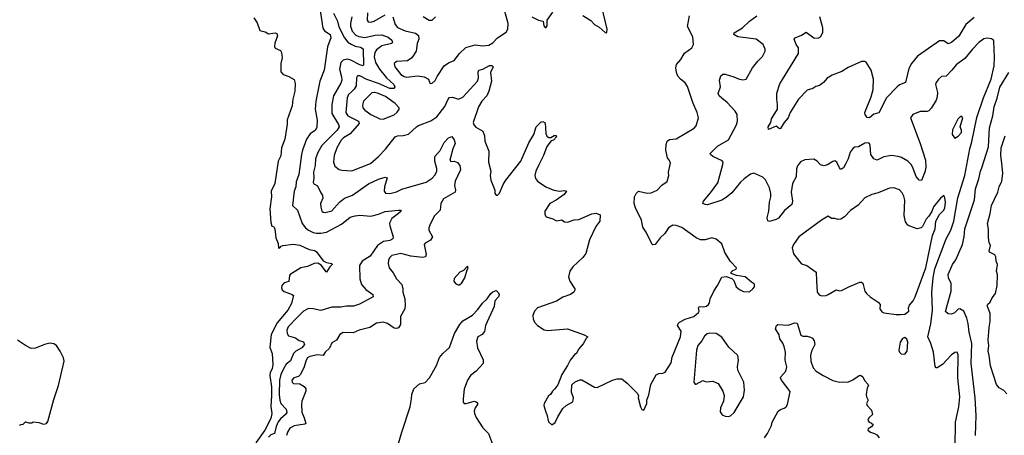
# Model space of a CAD drawing. Extents: x 1995161 to 2088924, y 769148 to 906007.
# Tile 269 of 335: x 2041963 to 2050830, y 855958 to 859699. Entities that reach past the tile are written whole.
import ezdxf

# ---------------------------------------------------------------- set-up
doc = ezdxf.new("R2010")
doc.units = 0

msp = doc.modelspace()

# ---------------------------------------------------------------- linework, layer by layer
at = {"layer": '0CON20XD'}
for points in [[(2044662.1, 859822.1), (2044692.4, 859622.4), (2044708.3, 859598.3), (2044760, 859565), (2044765.7, 859535), (2044735.8, 859455), (2044706.4, 859245), (2044665.4, 859145), (2044631.1, 858965), (2044625.3, 858895), (2044640.6, 858795), (2044639.1, 858730.9), (2044626.9, 858705), (2044578.8, 858671.2), (2044547.3, 858625), (2044509.7, 858525), (2044501.3, 858485), (2044476, 858304), (2044451.9, 858238.1), (2044449.7, 858195), (2044436.2, 858155), (2044420, 858025), (2044466.2, 857985), (2044506.5, 857865), (2044536.4, 857826.4), (2044563.6, 857803.6), (2044605, 857783.9), (2044635, 857777.2), (2044675, 857775.9), (2044725, 857785.9), (2044860.6, 857859.4), (2044939.8, 857920.2), (2044985, 857934.2), (2045025, 857938), (2045125, 857930), (2045195, 857947.1), (2045255, 857972.2), (2045375.8, 857985.8), (2045393.6, 857983.6), (2045398.8, 857975), (2045375, 857955.8), (2045315, 857910), (2045293.3, 857866.7), (2045295, 857843.3), (2045326.7, 857745), (2045324.2, 857725), (2045295, 857711.8), (2045238.3, 857701.7), (2045184.7, 857665.3), (2045120, 857570), (2045047.1, 857525), (2045022.2, 857485), (2045025.7, 857365), (2045042.5, 857315), (2045079.8, 857269.8), (2045144.3, 857225), (2045146.2, 857205), (2045022.6, 857137.4), (2044969.3, 857120.7), (2044905, 857119.6), (2044855, 857110), (2044775, 857111.2), (2044675, 857080), (2044607.3, 857097.3), (2044565, 857098.6), (2044520, 857075), (2044462.4, 857017.6), (2044380, 856935), (2044370, 856905), (2044371.8, 856875), (2044385, 856853.3), (2044446.7, 856835), (2044480.7, 856810.7), (2044518.9, 856798.9), (2044526.9, 856775), (2044503.3, 856745), (2044450, 856715), (2044430, 856695), (2044401.3, 856628.7), (2044363, 856597), (2044335, 856549.3), (2044315.2, 856505), (2044303.4, 856455), (2044300.2, 856325), (2044305, 856274), (2044315, 856242.9), (2044361.4, 856191.4), (2044367.4, 856162.6), (2044357.2, 856145), (2044312.3, 856105), (2044291.8, 856078.2), (2044273.7, 856036.3), (2044258.5, 855975), (2044225, 855962.5), (2044205, 855939.3)], [(2044787.7, 859757.7), (2044824.6, 859685), (2044836.2, 859635), (2044887.6, 859535), (2044918, 859498), (2044947.4, 859477.4), (2044985, 859461.8), (2045032.7, 859452.7), (2045056, 859436), (2045059.4, 859290.6), (2045055, 859284.5), (2045025, 859291.6), (2044945, 859334.3), (2044915, 859342.4), (2044875, 859336), (2044854, 859315), (2044844, 859255), (2044862.5, 859185), (2044863.3, 859155), (2044855, 859128.6), (2044788.2, 859015), (2044773.1, 858935), (2044775.3, 858855), (2044835.5, 858755), (2044839.1, 858735), (2044822.7, 858705), (2044684.5, 858565), (2044646.5, 858503.5), (2044627.5, 858445), (2044624.6, 858385), (2044609.1, 858325), (2044611.1, 858275), (2044604.5, 858234.5), (2044612.6, 858222.6), (2044645, 858203.8), (2044670.6, 858145), (2044691.1, 858115), (2044693, 858093), (2044673.3, 858045), (2044675, 858010), (2044685, 857976.7), (2044695, 857966.7), (2044715, 857964.2), (2044775, 857979.2), (2044842.4, 858057.6), (2044887.4, 858092.6), (2044961.4, 858118.6), (2045105, 858221.1), (2045195, 858264.4), (2045255, 858280), (2045272.5, 858275), (2045247.8, 858195), (2045244.3, 858155), (2045256.9, 858136.9), (2045295, 858133.1), (2045355, 858149.7), (2045405, 858173.5), (2045625, 858237.3), (2045676.9, 858273.1), (2045705, 858302.7), (2045720.8, 858335), (2045719.6, 858359.6), (2045702.6, 858425), (2045702.6, 858467.4), (2045748.7, 858521.3), (2045785, 858594.2), (2045825, 858634.2), (2045855, 858646.7), (2045875, 858616.2), (2045883.5, 858585), (2045863.5, 858535), (2045836.7, 858435), (2045845, 858423.8), (2045875, 858426), (2045905, 858412.5), (2045925.4, 858385.4), (2045932.4, 858347.6), (2045884.1, 858245.9), (2045877.8, 858205), (2045888.2, 858165), (2045884.6, 858145.4), (2045778.6, 858085), (2045755.8, 858045), (2045750, 857985), (2045697.7, 857932.3), (2045662.5, 857865), (2045646.9, 857825), (2045646.7, 857805), (2045679.2, 857745), (2045661.2, 857715), (2045615, 857688), (2045606, 857675), (2045624.5, 857585), (2045616.2, 857563.8), (2045592.8, 857557.2), (2045485, 857571.5), (2045394.6, 857594.6), (2045314.7, 857575.3), (2045295, 857558.6), (2045284, 857536), (2045280, 857505), (2045288.9, 857465), (2045325, 857420), (2045355.7, 857365), (2045404.4, 857314.4), (2045413.8, 857275), (2045412, 857245), (2045430, 857185), (2045435.7, 857125), (2045432.5, 857095), (2045393.3, 857026.7), (2045391.1, 856955), (2045375.8, 856925), (2045355, 856918.1), (2045335, 856921.1), (2045274, 856965), (2045235, 856976.4), (2045175, 856965.6), (2045115, 856927.9), (2045021.2, 856905), (2044965, 856878.9), (2044875, 856884), (2044846.2, 856865), (2044815.9, 856814.1), (2044775, 856788.8), (2044753, 856743), (2044715, 856706.2), (2044695, 856676.2), (2044645, 856682.1), (2044575, 856666.9), (2044555, 856656.2), (2044542.3, 856635), (2044522.3, 856565), (2044489.4, 856500.6), (2044475, 856485.6), (2044433.3, 856475), (2044414, 856455), (2044416.7, 856435), (2044427.5, 856425), (2044485, 856422), (2044525, 856398), (2044540.8, 856375), (2044541.4, 856355), (2044502.7, 856265), (2044499.7, 856235), (2044503.7, 856165), (2044526.2, 856115), (2044540, 856065), (2044531.2, 856058.8), (2044435, 856043.5), (2044395, 856020.6), (2044375, 855985.8), (2044367.2, 855955)], [(2045095, 859760), (2045090.8, 859695), (2045101.1, 859681.1), (2045125, 859675.7), (2045155, 859685.7), (2045255, 859742.2)], [(2045675, 859123.3), (2045705, 859151.2), (2045721.7, 859188.3), (2045785, 859284.2), (2045825, 859311.4), (2045875, 859332), (2045924.5, 859395), (2045981.4, 859448.6), (2046065, 859473.6), (2046135, 859463.3), (2046189.1, 859470.9), (2046225, 859491.1), (2046264.7, 859535.3), (2046343.8, 859586.2), (2046359.5, 859615), (2046363.1, 859665), (2046329.2, 859785)], [(2046575, 859724), (2046635, 859694), (2046677.5, 859685), (2046684.2, 859645), (2046695, 859627.5), (2046705, 859627.5), (2046713.8, 859645), (2046713.8, 859695), (2046765, 859766.7)], [(2047035, 859736), (2047105, 859691.2), (2047140, 859655), (2047180.5, 859630.5), (2047235, 859582.5), (2047245, 859580), (2047250, 859585), (2047252.5, 859615), (2047204.3, 859815)], [(2044072.5, 859715), (2044101.7, 859671.7), (2044125, 859603.3), (2044175, 859590), (2044205, 859571.2), (2044265, 859581.2), (2044280, 859575), (2044283.8, 859555), (2044261.7, 859488.3), (2044258.3, 859458.3), (2044265, 859443.3), (2044313, 859423), (2044321.2, 859405), (2044327.5, 859355), (2044314, 859305), (2044315, 859230), (2044336.4, 859206.4), (2044387.7, 859187.7), (2044435, 859160), (2044444.2, 859125), (2044439.7, 859055), (2044421.9, 858985), (2044416.2, 858925), (2044372.2, 858797.8), (2044372.5, 858757.5), (2044350.8, 858625), (2044322.1, 858545), (2044316.2, 858473.8), (2044291.8, 858425), (2044262.1, 858225), (2044228.6, 858155), (2044229.7, 858105), (2044215.4, 857995), (2044225, 857872.5), (2044235, 857840), (2044248.3, 857838.3), (2044260, 857815), (2044270, 857735), (2044290.6, 857685), (2044295, 857642.5), (2044305, 857643.8), (2044319.2, 857660.8), (2044333.2, 857666.8), (2044425, 857679.5), (2044485, 857668.2), (2044569.7, 857629.7), (2044620.5, 857620.5), (2044635, 857610), (2044695, 857529.5), (2044725, 857514.5), (2044773.9, 857503.9), (2044778, 857495), (2044757, 857473), (2044725, 857426.7), (2044678.8, 857488.8), (2044647.3, 857507.3), (2044615, 857503.9), (2044555, 857478.1), (2044494.1, 857465.9), (2044400, 857405), (2044391.9, 857395), (2044387.2, 857342.8), (2044345, 857329.2), (2044324.4, 857305), (2044320.8, 857285), (2044326.1, 857266.1), (2044345, 857253.3), (2044416.1, 857226.1), (2044427.5, 857215), (2044427, 857207), (2044410, 857145), (2044376.9, 857085), (2044281.2, 856968.8), (2044227.8, 856865), (2044216.8, 856746.8), (2044236.9, 856695), (2044243.3, 856595), (2044237.9, 856555), (2044218.3, 856521.7), (2044214.7, 856495.3), (2044230.8, 856395), (2044231.9, 856315), (2044225.5, 856215.5), (2044234.4, 856154.4), (2044225, 856109.2), (2044169.2, 856005), (2044090.8, 855889.2)], [(2044954.7, 859725), (2044941.3, 859665), (2044941.9, 859641.9), (2044958.2, 859595), (2044988.8, 859558.8), (2045016.6, 859546.6), (2045070.3, 859539.7), (2045165, 859560.2), (2045225, 859563.4), (2045280.9, 859540.9), (2045313.3, 859515), (2045319.4, 859495), (2045310, 859485), (2045225, 859462.5), (2045175, 859429.1), (2045160.3, 859405), (2045156.6, 859365), (2045168.2, 859315), (2045204.8, 859254.8), (2045265, 859176.7), (2045331.8, 859115), (2045341.1, 859095), (2045330.9, 859079.1), (2045295, 859081.1), (2045194.5, 859125), (2045090.3, 859160.3), (2045025, 859192.2), (2045005.9, 859194.1), (2044997.1, 859175), (2044994.5, 859105), (2044975.5, 859075), (2044949.9, 859050.1), (2044925.4, 859025), (2044911.8, 858995), (2044901.6, 858865), (2044918.5, 858835), (2045014.4, 858785), (2045021.5, 858765), (2044939, 858671), (2044878.5, 858635), (2044856.8, 858615), (2044818.2, 858545), (2044796, 858475), (2044790, 858415), (2044801.5, 858381.5), (2044841.1, 858351.1), (2044865, 858343.3), (2044955, 858338.5), (2045122, 858405), (2045195, 858468.1), (2045256.9, 858533.1), (2045345, 858643.8), (2045365, 858654.6), (2045415, 858656.4), (2045465, 858668.6), (2045535.3, 858734.7), (2045555, 858747.8), (2045665, 858788.2), (2045718.6, 858825), (2045791.9, 858918.1), (2045821.8, 858985), (2045835, 858999.4), (2045862.1, 859002.1), (2045915, 858983.3), (2045955, 859002.2), (2046085, 859145.8), (2046096.2, 859175), (2046093.1, 859226.9), (2046099.2, 859245), (2046135, 859254.3), (2046195, 859285.5), (2046215, 859286.9), (2046225.6, 859275), (2046202.2, 859225), (2046211.4, 859145), (2046187.8, 859055), (2046170, 859015), (2046125, 858964.3), (2046095.5, 858915), (2046046.7, 858775), (2046052.6, 858752.6), (2046070.3, 858730.3), (2046134, 858695), (2046149.2, 858655), (2046150.8, 858605), (2046187.5, 858515), (2046186, 858415), (2046205.8, 858335), (2046200, 858295), (2046206.2, 858255), (2046242.5, 858165), (2046242.5, 858135), (2046255, 858120), (2046265, 858120), (2046285, 858137.5), (2046315.8, 858215), (2046340.8, 858255), (2046475.4, 858424.6), (2046548.7, 858591.3), (2046592, 858665), (2046614.1, 858735.9), (2046655, 858777.5), (2046675, 858782.5), (2046695, 858770), (2046700, 858675), (2046710.7, 858650.7), (2046728.3, 858638.3), (2046745, 858637.5), (2046775, 858657.5), (2046793, 858657), (2046797.5, 858645), (2046770, 858615), (2046750, 858610), (2046711.7, 858558.3), (2046681.2, 858475), (2046637.1, 858392.9)], [(2045323.4, 859723.4), (2045344.5, 859655), (2045365, 859630), (2045435, 859597.9), (2045528.7, 859578.7), (2045555.6, 859555.6), (2045556.9, 859525), (2045543.1, 859485), (2045532.2, 859415), (2045495.4, 859354.6), (2045455, 859327.5), (2045355, 859322), (2045336.2, 859305), (2045340.8, 859275), (2045395, 859205.6), (2045425, 859186.7), (2045445, 859181.8), (2045545, 859194.5), (2045605, 859184.3), (2045643.3, 859165), (2045656.7, 859126.7), (2045675, 859123.3)], [(2045706.7, 859725), (2045675, 859692.5), (2045651.1, 859691.1), (2045596.2, 859725)], [(2046637.1, 858392.9), (2046610, 858335), (2046602, 858295), (2046608.3, 858268.3), (2046625, 858246.7), (2046702.5, 858195), (2046774.2, 858164.2), (2046825, 858156.7), (2046865, 858162.5), (2046887.5, 858155), (2046867.5, 858125), (2046795, 858073.8), (2046737.5, 858045), (2046693.3, 857975), (2046691.2, 857945), (2046705, 857923.3), (2046765, 857906.7), (2046798.3, 857888.3), (2046845, 857896.2), (2046868.3, 857878.3), (2046895, 857876.7), (2046955, 857896), (2046998.3, 857901.7), (2047115, 857952), (2047155, 857956.2), (2047191.7, 857941.7), (2047186.2, 857885), (2047152.1, 857837.9), (2047095, 857717.5), (2047061.2, 857595), (2047033.2, 857556.8), (2046944.5, 857475.5), (2046918, 857435), (2046906, 857385), (2046918, 857345), (2046961.2, 857275), (2046963.3, 857265), (2046953.3, 857245), (2046922.5, 857225), (2046855, 857202), (2046795.9, 857164.1), (2046625, 857103.8), (2046600, 857075), (2046584, 857035), (2046585.8, 857005), (2046598, 856975), (2046625, 856946), (2046685, 856906), (2046715, 856902), (2046895, 856916.2), (2047045, 856863.3), (2047080, 856845), (2047065, 856830), (2047038.3, 856781.7), (2046997.5, 856735), (2046975, 856690), (2046965, 856690), (2046920, 856635), (2046897.5, 856585), (2046846.4, 856503.6), (2046808.3, 856411.7), (2046782.5, 856375), (2046760, 856355), (2046742.5, 856325), (2046725, 856312.5), (2046686.7, 856245), (2046683.3, 856225), (2046700, 856165), (2046711.2, 856145), (2046725, 856080), (2046755, 856052.5), (2046785, 856072.5), (2046808, 856125), (2046855, 856200), (2046885, 856226.2), (2046945, 856260), (2046950, 856295), (2046933.6, 856346.4), (2046936.7, 856413.3), (2046965, 856437.5), (2047007, 856457), (2047025, 856456.7), (2047140.5, 856390.5), (2047165, 856386.7), (2047302.5, 856455), (2047345, 856466), (2047385, 856466.7), (2047435, 856427.5), (2047525, 856337.5), (2047536.7, 856315), (2047533.3, 856295), (2047552.5, 856215), (2047565, 856190), (2047585, 856182.5), (2047610, 856245), (2047610, 856275), (2047629.3, 856320.7), (2047646.7, 856415), (2047695, 856502.5), (2047720, 856515), (2047755, 856516.7), (2047775, 856526.7), (2047829.1, 856610.9), (2047840.3, 856659.7), (2047914.2, 856845), (2047920, 856895), (2047887.5, 856945), (2047892.5, 856965), (2047905, 856977.5), (2047955, 857002.5), (2048035, 857026.7), (2048076.7, 857063.3), (2048082.5, 857075), (2048077.5, 857105), (2048083, 857117), (2048125, 857113.8), (2048149.5, 857120.5), (2048165.9, 857134.1), (2048175, 857150), (2048181.2, 857185), (2048213.8, 857255), (2048246.7, 857305), (2048285, 857382.5), (2048325, 857387.5), (2048375, 857370), (2048395, 857350), (2048416.7, 857295), (2048445, 857271.2), (2048481.7, 857251.7), (2048535, 857248.8), (2048566.7, 857275), (2048580, 857295), (2048579.3, 857319.3), (2048552.5, 857335), (2048497.5, 857385), (2048417, 857397), (2048370, 857415), (2048370, 857425), (2048385, 857440), (2048415, 857452.5), (2048417.5, 857465), (2048363.3, 857523.3), (2048312.3, 857602.3), (2048285, 857682.5), (2048234.1, 857724.1), (2048195, 857736.2), (2048135, 857717.5), (2048095, 857715.8), (2048055, 857735.6), (2047927.4, 857827.4), (2047873.9, 857846.1), (2047845, 857848), (2047805, 857823.8), (2047772, 857775), (2047730, 857735), (2047686.1, 857673.9), (2047665, 857673.3), (2047655, 857682.5), (2047606.2, 857785), (2047575, 857830), (2047562.5, 857895), (2047510, 858005), (2047496.2, 858045), (2047501.2, 858105), (2047513.3, 858135), (2047535, 858156.7), (2047615, 858136.2), (2047648.8, 858141.2), (2047705, 858164), (2047745, 858210), (2047795, 858243.3), (2047808.8, 858295), (2047806.7, 858325), (2047822.5, 858407.5), (2047815, 858432.5), (2047795.6, 858455.6), (2047780.5, 858525), (2047784.4, 858575), (2047793.8, 858606.2), (2047815, 858621.4), (2047875, 858625.8), (2048037.3, 858722.7), (2048056, 858745), (2048075.8, 858814.2), (2048065, 858862.5), (2048025.8, 858955), (2047977.7, 859097.7), (2047955, 859130), (2047913.4, 859163.4), (2047891.3, 859191.3), (2047877.1, 859225), (2047870.8, 859265), (2047878.6, 859295), (2047918.1, 859341.9), (2047950.8, 859399.2), (2048016.7, 859445), (2048030, 859475), (2048025.8, 859545.8), (2047978.3, 859638.3), (2047994.2, 859735)], [(2049403, 858403), (2049380.8, 858365), (2049365, 858352), (2049355, 858353.8), (2049345, 858366.2), (2049322, 858415), (2049305, 858428), (2049285, 858423.8), (2049237.7, 858392.3), (2049205, 858383.8), (2049175, 858391.2), (2049145, 858426.2), (2049115, 858443.8), (2049033.9, 858436.1), (2048995, 858420), (2048967.7, 858382.3), (2048960, 858355), (2048955.7, 858285), (2048923.5, 858225), (2048911.8, 858145), (2048922.2, 858065), (2048917.1, 858035), (2048849.4, 857980.6), (2048795, 857910.8), (2048775, 857899.2), (2048715, 857882.5), (2048699.3, 857889.3), (2048694.4, 857915), (2048708.2, 857975), (2048714, 858055), (2048728.8, 858105), (2048727.9, 858135), (2048715.5, 858185), (2048678.1, 858258.1), (2048655, 858281.9), (2048575, 858316.9), (2048545, 858309.6), (2048488, 858265), (2048452.8, 858237.2), (2048375, 858140.5), (2048325, 858098.6), (2048286.2, 858075), (2048157.9, 858032.1), (2048134.6, 858034.6), (2048113.8, 858045), (2048120, 858065), (2048185, 858139.4), (2048249.8, 858230.2), (2048296.4, 858395), (2048297.5, 858417.5), (2048289.5, 858429.5), (2048205, 858467.3), (2048184.4, 858485), (2048181.4, 858495), (2048248.3, 858561.7), (2048345, 858618.6), (2048417.1, 858752.9), (2048428.1, 858785), (2048423.3, 858845), (2048405.6, 858875), (2048335, 858953.1), (2048285, 858992.9), (2048261.4, 859015), (2048254.4, 859035), (2048274.3, 859095), (2048264.4, 859155.6), (2048276.7, 859195), (2048295, 859208.8), (2048315, 859209.2), (2048395, 859186), (2048435, 859165.8), (2048475, 859158.8), (2048505, 859163.3), (2048563.1, 859265), (2048609.2, 859325), (2048652.4, 859367.6), (2048677.1, 859415), (2048677.5, 859435), (2048659.2, 859475), (2048595, 859522.5), (2048430, 859545), (2048394.5, 859564.5), (2048398.3, 859581.7), (2048472.9, 859625), (2048534.3, 859685), (2048600.8, 859735)], [(2050559.8, 859720.2), (2050485, 859655.7), (2050419.9, 859550.1), (2050355, 859494.3), (2050325, 859482.5), (2050285, 859509.2), (2050245, 859509.2), (2050049.4, 859370.6), (2049995.7, 859305), (2049970.2, 859259.8), (2049940, 859135), (2049885, 859112), (2049863.8, 859095), (2049768, 858995), (2049700.7, 858859.3), (2049655, 858847.5), (2049615, 858816.2), (2049595, 858820), (2049575.9, 858845.9), (2049574.2, 858865), (2049631.3, 859005), (2049648.8, 859071.2), (2049653.3, 859165), (2049631.4, 859245), (2049585.9, 859315.9), (2049575, 859323.8), (2049545, 859322), (2049425, 859267.8), (2049368.1, 859231.9), (2049280.9, 859199.1), (2049235, 859172.9), (2049201.4, 859135), (2049165, 859108.1), (2049132, 859098), (2049105, 859079.4), (2049055, 859064.2), (2048975.8, 858985), (2048902, 858865), (2048885, 858816.7), (2048847.5, 858772.5), (2048815, 858720), (2048805, 858716.7), (2048775, 858742), (2048705, 858710), (2048703.3, 858735), (2048728.1, 858775), (2048733.2, 858806.8), (2048786, 858895), (2048788.8, 858935), (2048780.8, 858985), (2048781.4, 859038.6), (2048807.3, 859122.7), (2048977.5, 859395), (2048976.2, 859445), (2048954.4, 859474.4), (2048936.7, 859525), (2048947.5, 859535), (2049005, 859558.6), (2049045, 859585.8), (2049115, 859534.4), (2049155, 859532.5), (2049176.2, 859545), (2049195.6, 859584.4), (2049197.1, 859625), (2049170, 859725)], [(2050386.1, 855855), (2050391.6, 856075), (2050421.2, 856215), (2050429.5, 856305), (2050410.2, 856475), (2050413.2, 856683.2), (2050405, 856706.2), (2050385, 856704), (2050355, 856682), (2050274.5, 856595.5), (2050225, 856565.8), (2050215, 856566.2), (2050206.9, 856576.9), (2050192.9, 856705), (2050168.6, 856785), (2050141.9, 856845), (2050167.7, 856962.3), (2050184, 857085), (2050176.9, 857246.9), (2050189.5, 857375), (2050205.3, 857455.3), (2050306.8, 857725), (2050349.3, 857805), (2050374.8, 857885), (2050411.4, 858095), (2050473.5, 858295), (2050518.4, 858535), (2050539, 858601), (2050582.1, 858817.9), (2050643, 858997), (2050712.7, 859165), (2050739.3, 859285), (2050742.8, 859362.8), (2050736.7, 859505), (2050732.5, 859515), (2050715.9, 859525.9), (2050675, 859532.9), (2050645, 859526.7), (2050600, 859495), (2050542.7, 859435), (2050475, 859348.6), (2050395, 859293.3), (2050358.5, 859245), (2050305, 859192), (2050265, 859186.2), (2050237.3, 859162.7), (2050216, 859135), (2050210.8, 859115), (2050227.9, 859045), (2050225.4, 859005), (2050215.3, 858974.7), (2050174.1, 858905.9), (2050150.6, 858879.4), (2050135, 858872.2), (2050071.4, 858871.4), (2050005, 858846), (2049986.2, 858815), (2050073.6, 858585), (2050120, 858435), (2050123.1, 858375), (2050116.9, 858335), (2050085, 858251.9), (2050063.9, 858253.9), (2050037.3, 858287.3), (2050004.6, 858374.6), (2049991.4, 858395), (2049962.5, 858425), (2049905, 858459.4), (2049875, 858468.9), (2049815, 858475.6), (2049745.5, 858464.5), (2049685, 858435.6), (2049655, 858445.8), (2049627.8, 858485), (2049622.5, 858565), (2049615, 858583.3), (2049605, 858589.2), (2049575, 858587.1), (2049516.7, 858555), (2049485, 858551.4), (2049468.3, 858541.7), (2049442.8, 858507.2), (2049424.3, 858445), (2049403, 858403)], [(2050569.4, 855955), (2050576.7, 856135), (2050568.5, 856295), (2050531.1, 856605), (2050536.2, 856785), (2050512.5, 856885), (2050505.4, 856965), (2050491.4, 857011.4), (2050465, 857074), (2050430, 857095), (2050415, 857093.8), (2050381.3, 857058.7), (2050355, 857048), (2050325, 857052.5), (2050301.2, 857071.2), (2050352.1, 857255), (2050350, 857325), (2050327.1, 857375), (2050324.5, 857405), (2050364.6, 857495), (2050392.7, 857537.3), (2050452.3, 857675), (2050467.7, 857745), (2050473.5, 857815), (2050561.5, 858078.5), (2050570.6, 858175), (2050602, 858265), (2050614.6, 858335), (2050626.8, 858366.8), (2050687.1, 858555), (2050696.9, 858725), (2050726.1, 858835), (2050739.6, 858915), (2050765.9, 858994.1), (2050788.3, 859091.7), (2050870, 859225)], [(2045235, 858804.3), (2045335, 858842), (2045362.3, 858867.7), (2045380, 858895), (2045380, 858905), (2045345.8, 858945), (2045257.7, 859007.7), (2045185, 859039.1), (2045155, 859043.8), (2045135, 859039.6), (2045057.8, 858965), (2045051.1, 858928.9), (2045054.4, 858905), (2045070.6, 858885), (2045125, 858846.2), (2045205, 858806.9), (2045235, 858804.3)], [(2050385, 858632.5), (2050415, 858652), (2050444.3, 858685), (2050445.6, 858705), (2050431.2, 858735), (2050456.2, 858815), (2050446.7, 858826.7), (2050435, 858826.2), (2050412.9, 858805), (2050362.7, 858707.3), (2050360, 858665), (2050385, 858632.5)], [(2050851.7, 856331.7), (2050825, 856360), (2050784.1, 856384.1), (2050758.8, 856415), (2050705.7, 856584.3), (2050692.3, 856675), (2050684.6, 856715), (2050689.2, 856765), (2050685.4, 856815), (2050692.5, 856927.5), (2050703, 856983), (2050701.9, 857055), (2050674.3, 857125.7), (2050680.5, 857139.5), (2050703, 857157), (2050720, 857195), (2050751.2, 857235), (2050766.4, 857306.4), (2050770, 857405), (2050760, 857435), (2050770, 857495), (2050756.7, 857525), (2050753, 857563), (2050743.6, 857583.6), (2050697.5, 857605), (2050692.5, 857615), (2050706.7, 857665), (2050693.6, 857693.6), (2050686.4, 857736.4), (2050687.7, 857812.3), (2050677.5, 857865), (2050702.9, 857955), (2050713.5, 858025), (2050772, 858145), (2050782.9, 858195), (2050809.2, 858245), (2050818.1, 858315), (2050808.8, 858408.8), (2050797.5, 858475), (2050802.7, 858545), (2050837.8, 858652.2)], [(2049856.4, 857043.6), (2049895, 857043.8), (2049935, 857047.5), (2049970, 857075), (2049967.5, 857105), (2049975, 857130), (2050010.5, 857169.5), (2050026.6, 857203.4), (2050122, 857465), (2050184.5, 857755.5), (2050207.1, 857815), (2050213.6, 857886.4), (2050245.6, 857944.4), (2050285, 857983.8), (2050295.5, 858005), (2050300.6, 858055), (2050295.8, 858095), (2050286.4, 858116.4), (2050255, 858093.3), (2050192.5, 858015), (2050177.5, 857972.5), (2050150.5, 857929.5), (2050125, 857903.3), (2050093.2, 857836.8), (2050080, 857825), (2050045, 857817.5), (2049980.5, 857840.5), (2049960.5, 857850.5), (2049940.7, 857879.3), (2049928.5, 857935), (2049933.2, 858075), (2049925, 858111.2), (2049910.8, 858140.8), (2049886.7, 858166.7), (2049833.9, 858186.1), (2049795, 858181.2), (2049695, 858139.2), (2049637.5, 858125), (2049575, 858096.2), (2049515, 858028), (2049445, 857981.2), (2049390, 857925), (2049357.7, 857902.3), (2049335, 857898.8), (2049305, 857910), (2049275, 857910), (2049245, 857930), (2049183.3, 857895), (2048980.8, 857745), (2048930.8, 857675), (2048920.8, 857645), (2048932.1, 857592.1), (2048985, 857522.5), (2049005, 857502.5), (2049052.5, 857485), (2049135.8, 857425.8), (2049137.5, 857347.5), (2049144, 857245), (2049162.7, 857222.7), (2049185, 857213.8), (2049225, 857216.2), (2049245, 857224), (2049315, 857265.8), (2049345, 857258.6), (2049365, 857260.8), (2049430, 857295), (2049527.5, 857335), (2049545, 857336.2), (2049555, 857327.5), (2049575.4, 857255.4), (2049590, 857235), (2049622.7, 857202.7), (2049695.5, 857155.5), (2049711.2, 857135), (2049710, 857095), (2049728.3, 857068.3), (2049745, 857058.8), (2049856.4, 857043.6)], [(2045910.7, 857310.7), (2045925, 857313.3), (2045945, 857330), (2045972, 857375), (2045993, 857447), (2046001.7, 857458.3), (2045995, 857480), (2045959.3, 857440.7), (2045927.5, 857425), (2045875, 857370), (2045872.5, 857345), (2045887.5, 857325), (2045910.7, 857310.7)], [(2045375.7, 855885), (2045405.4, 855984.6), (2045478.6, 856215), (2045492.5, 856285), (2045493.8, 856325), (2045512, 856375), (2045565, 856421.4), (2045615, 856434), (2045653.1, 856475), (2045715.5, 856584.5), (2045743, 856657), (2045772.9, 856695), (2045832.4, 856747.6), (2045878.9, 856875), (2045926.9, 856955), (2045955, 856988.1), (2046039.7, 857040.3), (2046089.7, 857090.3), (2046131.9, 857148.1), (2046173.3, 857185), (2046206.7, 857235), (2046225, 857250), (2046255, 857260), (2046275, 857240), (2046280, 857225), (2046276.2, 857205), (2046242.3, 857167.7), (2046236.2, 857116.2), (2046158.6, 856945), (2046147.7, 856892.3), (2046127.5, 856865), (2046090, 856845), (2046076.2, 856805), (2046086, 856745), (2046135.8, 856635.8), (2046136.2, 856605), (2046073.8, 856535), (2046022, 856495), (2045995, 856453.8), (2045966.3, 856373.7), (2045956.2, 856285), (2045957.5, 856255), (2045965, 856242.5), (2045985, 856242.5), (2046055, 856266), (2046075, 856260), (2046085, 856250), (2046086.7, 856235), (2046063.8, 856205), (2046056.7, 856175), (2046060, 856155), (2046075, 856117.5), (2046134, 856025), (2046185.8, 855975), (2046247.5, 855805)], [(2048670, 855935), (2048697.5, 855975), (2048732, 856045), (2048738, 856075), (2048793.8, 856175), (2048815, 856190), (2048848.6, 856201.4), (2048865, 856213.3), (2048878, 856235), (2048901.7, 856351.7), (2048825, 856453.8), (2048816, 856475), (2048818, 856485), (2048863.7, 856536.3), (2048872.7, 856575), (2048855.8, 856635), (2048859.2, 856705), (2048846.2, 856756.2), (2048835, 856786.2), (2048808.8, 856825), (2048801.2, 856861.2), (2048770, 856915), (2048777.5, 856945), (2048790, 856955), (2048882.3, 856947.7), (2048945, 856971.4), (2048965, 856966.2), (2048998.3, 856858.3), (2049015, 856850), (2049055, 856850), (2049085, 856842), (2049102.5, 856832.5), (2049118.8, 856808.8), (2049122.5, 856775), (2049092.5, 856715), (2049085.8, 856675), (2049087.5, 856625), (2049108.6, 856565), (2049137.1, 856535), (2049198, 856495), (2049285, 856451.4), (2049345, 856435.8), (2049385, 856440), (2049420, 856435), (2049465, 856456.7), (2049523.9, 856496.1), (2049535, 856497.5), (2049555, 856482.5), (2049570.8, 856450.8), (2049603.8, 856415), (2049606, 856405), (2049596.2, 856385), (2049585.8, 856325), (2049588, 856305), (2049603.3, 856275), (2049588.8, 856245), (2049596.2, 856225), (2049632.7, 856182.7), (2049643.3, 856145), (2049608.8, 856115), (2049600.8, 856095), (2049612, 856075), (2049635, 856068.1), (2049649.2, 856055), (2049635.4, 856034.6), (2049605, 856016), (2049602, 856005), (2049625, 855986), (2049662.5, 855975), (2049681.2, 855961.2), (2049703.8, 855935)], [(2041961.7, 856048.3), (2041975, 856056.2), (2041995, 856057.5), (2042015, 856080), (2042045, 856070), (2042075, 856070), (2042085, 856080), (2042135, 856073.3), (2042177, 856057), (2042205, 856062.5), (2042217.3, 856082.7), (2042271.1, 856278.9), (2042313.3, 856406.7), (2042362.1, 856625), (2042357.3, 856655), (2042326.9, 856715), (2042293.1, 856765), (2042271.9, 856781.9), (2042235, 856786.2), (2042185, 856773.8), (2042105, 856741.9), (2042065, 856740), (2042015, 856765.4), (2041943.5, 856815)], [(2048343.6, 856126.4), (2048365, 856133.3), (2048397.3, 856162.7), (2048481.2, 856305), (2048489.2, 856365), (2048485.8, 856435), (2048429.2, 856545), (2048425.9, 856574.1), (2048436.2, 856635), (2048430, 856675), (2048350.5, 856750.5), (2048285, 856840), (2048235, 856873.3), (2048175, 856876.7), (2048155, 856870), (2048130.7, 856849.3), (2048105, 856807.5), (2048068.8, 856765), (2048058, 856725), (2048033.8, 856435), (2048045, 856417.5), (2048055, 856417.5), (2048115, 856450), (2048145, 856440), (2048205, 856444), (2048252.7, 856422.7), (2048293.8, 856355), (2048306.7, 856315), (2048300, 856265), (2048273.3, 856205), (2048272.5, 856167.5), (2048290.5, 856140.5), (2048315, 856128.8), (2048343.6, 856126.4)], [(2049935, 856688.8), (2049954.2, 856715.8), (2049961.2, 856795), (2049953.6, 856823.6), (2049935, 856837.5), (2049912.3, 856827.7), (2049891.2, 856795), (2049881.2, 856725), (2049887.5, 856705), (2049901.7, 856691.7), (2049935, 856688.8)]]:
    msp.add_lwpolyline(points, dxfattribs=at)

doc.saveas('drawing.dxf')
